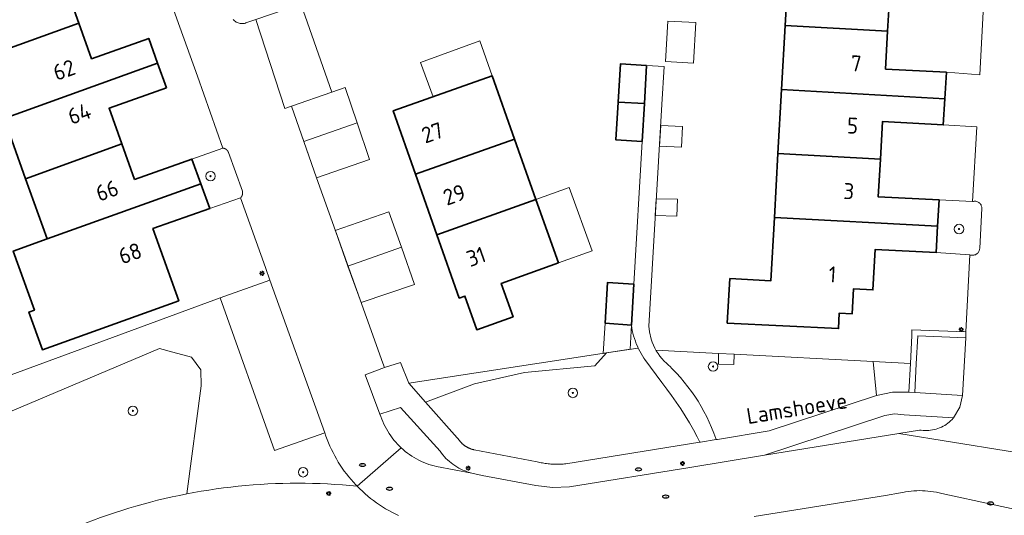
# Model space of a CAD drawing. Header units: metres. Extents: x 152610 to 160096, y 456114 to 462495.
# Tile 500 of 656: x 158115 to 158198, y 460351 to 460393. Entities that reach past the tile are written whole.
import ezdxf
from ezdxf.enums import TextEntityAlignment as Align

# ---------------------------------------------------------------- set-up
doc = ezdxf.new("R2010")
doc.units = ezdxf.units.M
doc.header["$LTSCALE"] = 0.5
doc.layers.get('0').update_dxf_attribs({"linetype": 'CONTINUOUS'})
for name, color, linetype, lineweight in [('B-PV-GR-BEPLANTING_CULTUUR_BODEMBEDEKKER-GV', 251, 'CONTINUOUS', 18), ('B-PV-GR-BEPLANTING_CULTUUR_BOSPLANTSOEN-GV', 251, 'CONTINUOUS', 18), ('B-PV-GR-BEPLANTING_CULTUUR_HEESTERS-GV', 251, 'CONTINUOUS', 18), ('B-PV-GR-BEPLANTING_CULTUUR_ROOS-GV', 251, 'CONTINUOUS', 18), ('B-PV-GR-BOOM-S', 251, 'CONTINUOUS', 25), ('B-PV-GR-HAAG-GV', 251, 'CONTINUOUS', 13), ('B-PV-IE-MEUBILAIR-S', 251, 'CONTINUOUS', 25), ('B-PV-OG-BEBOUWING-GV', 6, 'CONTINUOUS', 35), ('B-PV-OG-BEBOUWING-T18', 1, 'CONTINUOUS', 18), ('B-PV-OG-BEBOUWING_OVERBOUWING-GV', 251, 'CONTINUOUS', 18), ('B-PV-OG-BEBOUWING_SCHUUR-GV', 251, 'CONTINUOUS', 18), ('B-PV-OG-TERREIN_BEGROEID-GV', 251, 'CONTINUOUS', 18), ('B-PV-OG-TOPOGRAFIE-T18', 1, 'CONTINUOUS', 18), ('B-PV-VH-GESLOTENVERHARDING_ASFALT-GV', 251, 'CONTINUOUS', 18), ('B-PV-VH-ONVERHARD_ZAND-GV', 251, 'CONTINUOUS', 18), ('B-PV-VH-OPENVERHARDING_BETONSTRAATSTEEN-GV', 251, 'CONTINUOUS', 18), ('B-PV-VH-OPENVERHARDING_TEGEL-GV', 251, 'CONTINUOUS', 18)]:
    doc.layers.add(name, color=color, linetype=linetype, lineweight=lineweight)
doc.styles.add('NLCS-ISO', font='NLCS-ISO.ttf')
doc.styles.add('NLCS-ISO-M750-T18', font='NLCS-ISO.ttf', dxfattribs={"height": 1.35})

# ---------------------------------------------------------------- blocks, each defined once
blk = doc.blocks.new('SIE-MEUBILAIR_PAAL_LICHTMAST-SO')
for points in [[(-0.62, 0), (-1, 0)], [(-0.71, 0.71), (-0.44, 0.44)], [(0, 1), (0, 0.62)], [(0.44, 0.44), (0.71, 0.71)], [(1, 0), (0.62, 0)], [(-0.71, -0.71), (-0.44, -0.44)], [(0, -0.62), (0, -1)], [(0.44, -0.44), (0.71, -0.71)]]:
    blk.add_lwpolyline(points)
blk.add_circle((0, 0), 0.5)
blk = doc.blocks.new('SIE-MEUBILAIR_PUT_RIOOLPUT-SO')
blk.add_ellipse((0, 0), major_axis=(1.25, 0), ratio=0.54)
at = {"style": 'NLCS-ISO'}
blk.add_text('ri', height=0.75, dxfattribs=at).set_placement((-0.04, 0.07), align=Align.MIDDLE_CENTER)
blk = doc.blocks.new('SGR-BOOM_GBKN-SO')
at = {"linetype": 'ByBlock', "lineweight": 18}
h = blk.add_hatch(color=0, dxfattribs=at)
h.dxf.hatch_style = 1
edge = h.paths.add_edge_path()
edge.add_arc((0, 0), 0.25, 0, 360)
at = {"color": 0, "linetype": 'ByBlock', "lineweight": 18}
for radius in [2, 0.25]:
    blk.add_circle((0, 0), radius, dxfattribs=at)
at = {"color": 0, "linetype": 'ByBlock', "lineweight": 18, "style": 'NLCS-ISO'}
blk.add_attdef('SOORT', (2.5, 0), '', height=1.5, dxfattribs=at)

msp = doc.modelspace()

# ---------------------------------------------------------------- linework, layer by layer
at = {"layer": 'B-PV-GR-BEPLANTING_CULTUUR_BODEMBEDEKKER-GV', "flags": 128}
msp.add_lwpolyline([(158132.887, 460393.305), (158132.946, 460393.239), (158133.012, 460393.179), (158133.082, 460393.125), (158133.157, 460393.078), (158133.236, 460393.038), (158133.318, 460393.004), (158133.403, 460392.979), (158133.49, 460392.961), (158133.578, 460392.951), (158133.667, 460392.949), (158133.755, 460392.955), (158133.843, 460392.969), (158133.929, 460392.991), (158133.967, 460393.003), (158134.801, 460393.283)], dxfattribs=at)
msp.add_lwpolyline([(158132.03, 460382.449), (158132.02, 460382.45), (158129.422, 460381.524), (158130.173, 460379.446), (158130.93, 460377.35), (158133.519, 460378.252), (158133.526, 460378.259), (158133.533, 460378.266), (158133.54, 460378.274), (158133.547, 460378.281), (158133.554, 460378.289), (158133.56, 460378.296), (158133.567, 460378.304), (158133.573, 460378.312), (158133.579, 460378.32), (158133.585, 460378.328), (158133.591, 460378.336), (158133.597, 460378.345), (158133.602, 460378.353), (158133.608, 460378.361), (158133.613, 460378.37), (158133.618, 460378.379), (158133.623, 460378.387), (158133.628, 460378.396), (158133.632, 460378.405), (158133.637, 460378.414), (158133.641, 460378.423), (158133.645, 460378.433), (158133.65, 460378.442), (158133.653, 460378.451), (158133.657, 460378.46), (158133.661, 460378.47), (158133.664, 460378.479), (158133.667, 460378.489), (158133.67, 460378.499), (158133.673, 460378.508), (158133.676, 460378.518), (158133.678, 460378.528), (158133.681, 460378.537), (158133.683, 460378.547), (158133.685, 460378.557), (158133.687, 460378.567), (158133.688, 460378.577), (158133.69, 460378.587), (158133.691, 460378.597), (158133.692, 460378.607), (158133.694, 460378.617), (158133.694, 460378.627), (158133.695, 460378.637), (158133.695, 460378.647), (158133.696, 460378.657), (158133.696, 460378.667), (158133.696, 460378.677), (158133.696, 460378.687), (158133.695, 460378.698), (158133.694, 460378.708), (158133.694, 460378.718), (158133.693, 460378.728), (158133.692, 460378.738), (158133.69, 460378.748), (158133.689, 460378.758), (158133.687, 460378.768), (158133.685, 460378.777), (158133.683, 460378.787), (158133.681, 460378.797), (158133.679, 460378.807), (158132.499, 460382.09), (158132.496, 460382.099), (158132.492, 460382.108), (158132.488, 460382.117), (158132.485, 460382.126), (158132.481, 460382.134), (158132.477, 460382.143), (158132.472, 460382.152), (158132.468, 460382.16), (158132.463, 460382.169), (158132.459, 460382.177), (158132.454, 460382.185), (158132.449, 460382.193), (158132.443, 460382.201), (158132.438, 460382.209), (158132.433, 460382.217), (158132.427, 460382.225), (158132.421, 460382.233), (158132.416, 460382.24), (158132.409, 460382.248), (158132.403, 460382.255), (158132.397, 460382.263), (158132.391, 460382.27), (158132.384, 460382.277), (158132.378, 460382.284), (158132.371, 460382.291), (158132.364, 460382.297), (158132.357, 460382.304), (158132.35, 460382.311), (158132.343, 460382.317), (158132.335, 460382.323), (158132.328, 460382.329), (158132.321, 460382.335), (158132.313, 460382.341), (158132.305, 460382.347), (158132.297, 460382.352), (158132.29, 460382.358), (158132.282, 460382.363), (158132.273, 460382.368), (158132.265, 460382.373), (158132.257, 460382.378), (158132.249, 460382.383), (158132.24, 460382.387), (158132.231, 460382.392), (158132.223, 460382.396), (158132.214, 460382.4), (158132.205, 460382.404), (158132.197, 460382.408), (158132.188, 460382.412), (158132.179, 460382.415), (158132.17, 460382.418), (158132.161, 460382.422), (158132.152, 460382.425), (158132.143, 460382.428), (158132.133, 460382.43), (158132.124, 460382.433), (158132.115, 460382.435), (158132.106, 460382.437), (158132.096, 460382.44), (158132.087, 460382.441), (158132.077, 460382.443), (158132.068, 460382.445), (158132.058, 460382.446), (158132.049, 460382.447), (158132.039, 460382.448)], close=True, dxfattribs=at)
at = {"layer": 'B-PV-GR-BEPLANTING_CULTUUR_BOSPLANTSOEN-GV', "flags": 128}
msp.add_lwpolyline([(158112.775, 460359.672), (158126.682, 460365.55), (158127.822, 460365.242), (158129.39, 460364.819), (158130.163, 460363.76), (158130.193, 460362.414), (158128.985, 460353.296), (158129.595, 460353.41), (158130.214, 460353.518), (158130.834, 460353.618), (158131.455, 460353.71), (158132.078, 460353.794), (158132.701, 460353.87), (158133.325, 460353.938), (158133.95, 460353.998), (158134.576, 460354.05), (158135.203, 460354.095), (158135.83, 460354.131), (158136.457, 460354.159), (158137.085, 460354.179), (158137.712, 460354.192), (158138.341, 460354.196), (158138.968, 460354.192), (158139.596, 460354.18), (158140.224, 460354.161), (158140.852, 460354.133), (158141.479, 460354.097), (158142.105, 460354.053), (158142.731, 460354.002), (158143.356, 460353.942), (158143.238, 460354.063), (158143.032, 460354.285), (158142.831, 460354.512), (158142.637, 460354.745), (158142.449, 460354.982), (158142.267, 460355.225), (158142.091, 460355.472), (158141.922, 460355.723), (158141.76, 460355.979), (158141.605, 460356.24), (158141.456, 460356.504), (158141.315, 460356.772), (158141.181, 460357.044), (158141.054, 460357.319), (158140.934, 460357.597), (158140.821, 460357.879), (158140.716, 460358.163), (158140.619, 460358.45), (158136.38, 460356.94), (158131.79, 460369.82), (158104.016, 460359.591)], dxfattribs=at)
msp.add_lwpolyline([(158163.382, 460364.099), (158164.358, 460365.184), (158147.7, 460362.62), (158149.115, 460361.021), (158153.229, 460362.563), (158157.454, 460363.536)], close=True, dxfattribs=at)
at = {"layer": 'B-PV-GR-BEPLANTING_CULTUUR_HEESTERS-GV', "flags": 128}
msp.add_lwpolyline([(158195.22, 460377.942), (158192.41, 460378.08), (158192.274, 460375.86), (158192.14, 460373.66), (158194.98, 460373.46), (158195.046, 460373.437), (158195.114, 460373.422), (158195.183, 460373.414), (158195.252, 460373.415), (158195.321, 460373.423), (158195.389, 460373.44), (158195.454, 460373.464), (158195.516, 460373.495), (158195.575, 460373.534), (158195.628, 460373.578), (158195.676, 460373.629), (158195.718, 460373.685), (158195.753, 460373.745), (158195.78, 460373.808), (158195.801, 460373.875), (158195.814, 460373.943), (158195.818, 460373.995), (158195.992, 460377.393), (158195.988, 460377.461), (158195.975, 460377.528), (158195.955, 460377.594), (158195.927, 460377.656), (158195.892, 460377.715), (158195.851, 460377.769), (158195.803, 460377.819), (158195.751, 460377.862), (158195.693, 460377.899), (158195.631, 460377.928), (158195.567, 460377.951), (158195.5, 460377.966), (158195.432, 460377.972), (158195.364, 460377.971), (158195.296, 460377.962), (158195.23, 460377.945)], close=True, dxfattribs=at)
at = {"layer": 'B-PV-GR-BEPLANTING_CULTUUR_ROOS-GV', "flags": 128}
msp.add_lwpolyline([(158189.972, 460364.291), (158186.843, 460364.453), (158187.107, 460361.599), (158188.458, 460361.886), (158189.84, 460361.87)], close=True, dxfattribs=at)
at = {"layer": 'B-PV-GR-HAAG-GV', "flags": 128}
for points in [[(158194.64, 460366.45), (158194.66, 460366.949), (158190.11, 460367.139), (158190.1, 460366.64), (158189.972, 460364.291), (158189.84, 460361.87), (158190.338, 460361.84), (158190.47, 460364.264), (158190.599, 460366.619)], [(158189.464, 460359.949), (158188.633, 460360.032), (158187.81, 460359.891), (158177.69, 460356.55), (158189.006, 460358.396), (158190.74, 460358.679), (158190.896, 460358.656), (158191.053, 460358.641), (158191.21, 460358.634), (158191.368, 460358.635), (158191.525, 460358.644), (158191.682, 460358.661), (158191.838, 460358.686), (158191.992, 460358.718), (158192.144, 460358.759), (158192.294, 460358.807), (158192.442, 460358.863), (158192.586, 460358.926), (158192.727, 460358.996), (158192.865, 460359.074), (158192.998, 460359.158), (158193.127, 460359.249), (158193.251, 460359.346), (158193.369, 460359.45), (158193.483, 460359.559), (158193.591, 460359.674), (158193.622, 460359.71)]]:
    msp.add_lwpolyline(points, close=True, dxfattribs=at)
at = {"layer": 'B-PV-OG-BEBOUWING-GV', "flags": 128}
for points in [[(158123.655, 460397.715), (158122.898, 460399.791), (158109.96, 460395.13), (158111.77, 460390.05), (158119.89, 460392.979), (158118.81, 460395.99)], [(158193.485, 460397.399), (158179.74, 460398.169), (158179.43, 460392.779), (158188.06, 460392.3), (158188.24, 460395.48), (158193.35, 460395.2)], [(158113.59, 460384.959), (158126.534, 460389.623), (158125.783, 460391.701), (158120.96, 460389.98), (158119.89, 460392.979), (158111.77, 460390.05)], [(158188.06, 460392.3), (158179.43, 460392.779), (158179.12, 460387.389), (158192.879, 460386.61), (158193.01, 460388.84), (158187.88, 460389.11)], [(158127.286, 460387.539), (158126.534, 460389.623), (158113.59, 460384.959), (158115.4, 460379.87), (158123.51, 460382.809), (158122.44, 460385.81)], [(158167.74, 460389.42), (158165.53, 460389.55), (158165.343, 460386.316), (158167.556, 460386.217)], [(158156.62, 460383.21), (158154.73, 460388.54), (158146.39, 460385.6), (158148.279, 460380.24)], [(158192.879, 460386.61), (158179.12, 460387.389), (158178.81, 460381.999), (158187.45, 460381.509), (158187.63, 460384.7), (158192.75, 460384.4)], [(158167.556, 460386.217), (158165.343, 460386.316), (158165.16, 460383.14), (158167.37, 460383.01)], [(158158.42, 460378.12), (158156.62, 460383.21), (158148.279, 460380.24), (158150.078, 460375.138)], [(158124.59, 460379.8), (158123.51, 460382.809), (158115.4, 460379.87), (158117.219, 460374.791), (158117.22, 460374.788), (158130.173, 460379.446), (158129.422, 460381.524)], [(158187.45, 460381.509), (158178.81, 460381.999), (158178.51, 460376.61), (158192.274, 460375.86), (158192.41, 460378.08), (158187.27, 460378.33)], [(158130.93, 460377.35), (158130.173, 460379.446), (158117.22, 460374.788), (158117.219, 460374.791), (158114.364, 460373.765), (158116.15, 460368.796), (158115.679, 460368.627), (158116.823, 460365.446), (158128.313, 460369.577), (158126.13, 460375.66)], [(158160.31, 460372.77), (158158.42, 460378.12), (158150.078, 460375.138), (158151.96, 460369.8), (158152.43, 460369.967), (158153.427, 460367.139), (158156.488, 460368.228), (158155.494, 460371.048)], [(158192.274, 460375.86), (158178.51, 460376.61), (158178.2, 460371.25), (158174.76, 460371.45), (158174.54, 460367.7), (158183.92, 460367.24), (158183.98, 460368.54), (158185.07, 460368.48), (158185.17, 460370.58), (158186.822, 460370.498), (158187.02, 460373.91), (158192.14, 460373.66)], [(158166.67, 460370.99), (158164.46, 460371.12), (158164.26, 460367.68), (158166.46, 460367.52)]]:
    msp.add_lwpolyline(points, close=True, dxfattribs=at)
at = {"layer": 'B-PV-OG-BEBOUWING_OVERBOUWING-GV', "flags": 128}
for points in [[(158154.73, 460388.54), (158153.684, 460391.491), (158148.696, 460389.676), (158149.757, 460386.787)], [(158138.855, 460383.009), (158143.345, 460384.573), (158142.344, 460387.563), (158141.226, 460387.16), (158137.82, 460385.98)], [(158144.379, 460381.486), (158143.345, 460384.573), (158138.855, 460383.009), (158139.92, 460379.95), (158139.927, 460379.93)], [(158163.168, 460373.792), (158161.226, 460379.123), (158158.42, 460378.12), (158160.31, 460372.77)], [(158142.576, 460372.501), (158147.077, 460374.097), (158146.017, 460377.088), (158141.501, 460375.496), (158141.51, 460375.47)], [(158148.193, 460370.946), (158147.077, 460374.097), (158142.576, 460372.501), (158143.675, 460369.44)], [(158166.46, 460367.52), (158164.26, 460367.68), (158164.074, 460365.14), (158164.358, 460365.184), (158166.355, 460365.491)]]:
    msp.add_lwpolyline(points, close=True, dxfattribs=at)
at = {"layer": 'B-PV-OG-BEBOUWING_SCHUUR-GV', "flags": 128}
for points in [[(158171.892, 460393.027), (158169.528, 460393.165), (158169.329, 460389.754), (158171.694, 460389.617)], [(158170.766, 460384.261), (158168.932, 460384.354), (158168.827, 460382.612), (158170.678, 460382.518)], [(158170.336, 460378.134), (158168.562, 460378.176), (158168.477, 460376.762), (158170.302, 460376.719)]]:
    msp.add_lwpolyline(points, close=True, dxfattribs=at)
at = {"layer": 'B-PV-OG-TERREIN_BEGROEID-GV', "flags": 128}
for points in [[(158112.026, 460347.876), (158120.054, 460350.672), (158120.54, 460350.863), (158121.127, 460351.086), (158121.718, 460351.302), (158122.311, 460351.511), (158122.907, 460351.711), (158123.505, 460351.904), (158124.105, 460352.09), (158124.708, 460352.268), (158125.313, 460352.438), (158125.92, 460352.6), (158126.53, 460352.755), (158127.141, 460352.902), (158127.754, 460353.041), (158128.369, 460353.172), (158128.985, 460353.296), (158130.193, 460362.414), (158130.163, 460363.76), (158129.39, 460364.819), (158127.822, 460365.242), (158126.682, 460365.55), (158112.775, 460359.672)], [(158201.46, 460351.41), (158192.63, 460353.32), (158192.399, 460353.379), (158192.167, 460353.429), (158191.933, 460353.472), (158191.697, 460353.507), (158191.46, 460353.534), (158191.223, 460353.554), (158190.985, 460353.565), (158190.747, 460353.568), (158190.509, 460353.563), (158190.271, 460353.55), (158190.034, 460353.53), (158189.798, 460353.501), (158189.563, 460353.464), (158189.329, 460353.42), (158189.142, 460353.378), (158187.881, 460353.173), (158176.817, 460351.379)]]:
    msp.add_lwpolyline(points, dxfattribs=at)
for points in [[(158167.064, 460365.534), (158167.035, 460365.596), (158164.358, 460365.184), (158163.382, 460364.099), (158157.454, 460363.536), (158153.229, 460362.563), (158149.115, 460361.021), (158151.993, 460357.77), (158152.015, 460357.742), (158152.038, 460357.714), (158152.061, 460357.686), (158152.085, 460357.659), (158152.109, 460357.632), (158152.133, 460357.606), (158152.158, 460357.58), (158152.184, 460357.555), (158152.21, 460357.53), (158152.236, 460357.505), (158152.263, 460357.481), (158152.29, 460357.458), (158152.318, 460357.435), (158152.346, 460357.412), (158152.374, 460357.39), (158152.403, 460357.369), (158152.432, 460357.348), (158152.462, 460357.327), (158152.492, 460357.307), (158152.522, 460357.288), (158152.538, 460357.278), (158152.552, 460357.269), (158152.583, 460357.25), (158152.615, 460357.232), (158152.646, 460357.215), (158152.678, 460357.198), (158152.71, 460357.182), (158152.743, 460357.166), (158152.775, 460357.151), (158152.808, 460357.137), (158152.841, 460357.123), (158152.875, 460357.11), (158152.909, 460357.097), (158152.942, 460357.085), (158152.977, 460357.073), (158153.011, 460357.063), (158153.045, 460357.052), (158153.08, 460357.043), (158153.115, 460357.034), (158153.15, 460357.025), (158153.185, 460357.017), (158153.22, 460357.01), (158158.523, 460356.003), (158158.636, 460355.975), (158158.749, 460355.949), (158158.862, 460355.926), (158158.976, 460355.904), (158159.09, 460355.884), (158159.205, 460355.866), (158159.32, 460355.85), (158159.435, 460355.836), (158159.55, 460355.823), (158159.666, 460355.813), (158159.723, 460355.809), (158159.781, 460355.805), (158159.897, 460355.799), (158160.013, 460355.795), (158160.129, 460355.793), (158160.245, 460355.792), (158160.361, 460355.794), (158160.477, 460355.798), (158160.592, 460355.803), (158160.708, 460355.811), (158160.824, 460355.821), (158160.939, 460355.832), (158172.235, 460357.654), (158172.009, 460358.098), (158171.684, 460358.7), (158171.345, 460359.294), (158170.993, 460359.881), (158170.626, 460360.459), (158170.247, 460361.028), (158169.854, 460361.588), (158169.448, 460362.139), (158169.03, 460362.68), (158167.589, 460364.635), (158167.523, 460364.73), (158167.398, 460364.925), (158167.28, 460365.124), (158167.168, 460365.327)], [(158173.816, 460365.131), (158168.534, 460365.406), (158168.563, 460365.354), (158168.708, 460365.126), (158168.865, 460364.907), (158169.036, 460364.697), (158169.218, 460364.498), (158169.413, 460364.31), (158169.617, 460364.133), (158169.691, 460364.075), (158169.907, 460363.835), (158170.253, 460363.476), (158170.589, 460363.105), (158170.912, 460362.724), (158171.222, 460362.333), (158171.52, 460361.932), (158171.805, 460361.522), (158172.077, 460361.102), (158172.335, 460360.675), (158172.58, 460360.239), (158172.81, 460359.796), (158173.026, 460359.345), (158173.227, 460358.888), (158173.414, 460358.425), (158173.586, 460357.956), (158173.612, 460357.877), (158173.726, 460357.895), (158178.07, 460358.6), (158187.107, 460361.599), (158186.843, 460364.453), (158175.124, 460365.063), (158175.09, 460364.219), (158173.799, 460364.225)], [(158175.124, 460365.063), (158173.816, 460365.131), (158173.799, 460364.225), (158175.09, 460364.219)], [(158150.339, 460356.887), (158147, 460360.59), (158145.27, 460360.03), (158145.341, 460359.813), (158145.42, 460359.599), (158145.506, 460359.387), (158145.6, 460359.179), (158145.701, 460358.974), (158145.809, 460358.772), (158145.924, 460358.575), (158146.046, 460358.382), (158146.174, 460358.193), (158146.31, 460358.009), (158146.451, 460357.829), (158146.598, 460357.655), (158146.752, 460357.486), (158146.912, 460357.322), (158147.062, 460357.178), (158147.232, 460357.026), (158147.407, 460356.879), (158147.587, 460356.739), (158147.772, 460356.605), (158147.961, 460356.478), (158148.155, 460356.358), (158148.353, 460356.244), (158148.555, 460356.137), (158148.76, 460356.038), (158148.969, 460355.946), (158149.181, 460355.861), (158149.395, 460355.783), (158149.613, 460355.713), (158149.832, 460355.651), (158150.04, 460355.6), (158153.01, 460355.043), (158152.805, 460355.101), (158152.621, 460355.161), (158152.44, 460355.229), (158152.261, 460355.304), (158152.086, 460355.387), (158151.914, 460355.477), (158151.746, 460355.574), (158151.583, 460355.678), (158151.423, 460355.788), (158151.269, 460355.905), (158151.119, 460356.028), (158150.975, 460356.158), (158150.836, 460356.293), (158150.702, 460356.433), (158150.575, 460356.58), (158150.454, 460356.731)]]:
    msp.add_lwpolyline(points, close=True, dxfattribs=at)
at = {"layer": 'B-PV-VH-GESLOTENVERHARDING_ASFALT-GV', "flags": 128}
for points in [[(158126.268, 460398.625), (158128.41, 460392.65), (158129.9, 460388.52), (158132.02, 460382.45), (158132.03, 460382.449), (158132.039, 460382.448), (158132.049, 460382.447), (158132.058, 460382.446), (158132.068, 460382.445), (158132.077, 460382.443), (158132.087, 460382.441), (158132.096, 460382.44), (158132.106, 460382.437), (158132.115, 460382.435), (158132.124, 460382.433), (158132.133, 460382.43), (158132.143, 460382.428), (158132.152, 460382.425), (158132.161, 460382.422), (158132.17, 460382.418), (158132.179, 460382.415), (158132.188, 460382.412), (158132.197, 460382.408), (158132.205, 460382.404), (158132.214, 460382.4), (158132.223, 460382.396), (158132.231, 460382.392), (158132.24, 460382.387), (158132.249, 460382.383), (158132.257, 460382.378), (158132.265, 460382.373), (158132.273, 460382.368), (158132.282, 460382.363), (158132.29, 460382.358), (158132.297, 460382.352), (158132.305, 460382.347), (158132.313, 460382.341), (158132.321, 460382.335), (158132.328, 460382.329), (158132.335, 460382.323), (158132.343, 460382.317), (158132.35, 460382.311), (158132.357, 460382.304), (158132.364, 460382.297), (158132.371, 460382.291), (158132.378, 460382.284), (158132.384, 460382.277), (158132.391, 460382.27), (158132.397, 460382.263), (158132.403, 460382.255), (158132.409, 460382.248), (158132.416, 460382.24), (158132.421, 460382.233), (158132.427, 460382.225), (158132.433, 460382.217), (158132.438, 460382.209), (158132.443, 460382.201), (158132.449, 460382.193), (158132.454, 460382.185), (158132.459, 460382.177), (158132.463, 460382.169), (158132.468, 460382.16), (158132.472, 460382.152), (158132.477, 460382.143), (158132.481, 460382.134), (158132.485, 460382.126), (158132.488, 460382.117), (158132.492, 460382.108), (158132.496, 460382.099), (158132.499, 460382.09), (158133.679, 460378.807), (158133.681, 460378.797), (158133.683, 460378.787), (158133.685, 460378.777), (158133.687, 460378.768), (158133.689, 460378.758), (158133.69, 460378.748), (158133.692, 460378.738), (158133.693, 460378.728), (158133.694, 460378.718), (158133.694, 460378.708), (158133.695, 460378.698), (158133.696, 460378.687), (158133.696, 460378.677), (158133.696, 460378.667), (158133.696, 460378.657), (158133.695, 460378.647), (158133.695, 460378.637), (158133.694, 460378.627), (158133.694, 460378.617), (158133.692, 460378.607), (158133.691, 460378.597), (158133.69, 460378.587), (158133.688, 460378.577), (158133.687, 460378.567), (158133.685, 460378.557), (158133.683, 460378.547), (158133.681, 460378.537), (158133.678, 460378.528), (158133.676, 460378.518), (158133.673, 460378.508), (158133.67, 460378.499), (158133.667, 460378.489), (158133.664, 460378.479), (158133.661, 460378.47), (158133.657, 460378.46), (158133.653, 460378.451), (158133.65, 460378.442), (158133.645, 460378.433), (158133.641, 460378.423), (158133.637, 460378.414), (158133.632, 460378.405), (158133.628, 460378.396), (158133.623, 460378.387), (158133.618, 460378.379), (158133.613, 460378.37), (158133.608, 460378.361), (158133.602, 460378.353), (158133.597, 460378.345), (158133.591, 460378.336), (158133.585, 460378.328), (158133.579, 460378.32), (158133.573, 460378.312), (158133.567, 460378.304), (158133.56, 460378.296), (158133.554, 460378.289), (158133.547, 460378.281), (158133.54, 460378.274), (158133.533, 460378.266), (158133.526, 460378.259), (158133.519, 460378.252), (158135.62, 460372.37), (158135.99, 460371.32), (158140.619, 460358.45), (158140.716, 460358.163), (158140.821, 460357.879), (158140.934, 460357.597), (158141.054, 460357.319), (158141.181, 460357.044), (158141.315, 460356.772), (158141.456, 460356.504), (158141.605, 460356.24), (158141.76, 460355.979), (158141.922, 460355.723), (158142.091, 460355.472), (158142.267, 460355.225), (158142.449, 460354.982), (158142.637, 460354.745), (158142.831, 460354.512), (158143.032, 460354.285), (158143.238, 460354.063), (158143.356, 460353.942), (158147.062, 460357.178), (158146.912, 460357.322), (158146.752, 460357.486), (158146.598, 460357.655), (158146.451, 460357.829), (158146.31, 460358.009), (158146.174, 460358.193), (158146.046, 460358.382), (158145.924, 460358.575), (158145.809, 460358.772), (158145.701, 460358.974), (158145.6, 460359.179), (158145.506, 460359.387), (158145.42, 460359.599), (158145.341, 460359.813), (158145.27, 460360.03), (158144.02, 460363.33), (158145.66, 460363.95), (158145.512, 460364.323), (158141.51, 460375.47), (158139.92, 460379.95), (158137.82, 460385.98), (158137.257, 460385.785), (158134.801, 460393.283), (158133.967, 460393.003), (158133.929, 460392.991), (158133.843, 460392.969), (158133.755, 460392.955), (158133.667, 460392.949), (158133.578, 460392.951), (158133.49, 460392.961), (158133.403, 460392.979), (158133.318, 460393.004), (158133.236, 460393.038), (158133.157, 460393.078), (158133.082, 460393.125), (158133.012, 460393.179), (158132.946, 460393.239), (158132.887, 460393.305)], [(158202.585, 460356.208), (158189.006, 460358.396), (158177.69, 460356.55), (158171.4, 460355.53), (158161.239, 460353.889), (158159.815, 460353.824), (158158.401, 460354.007), (158153.89, 460354.85), (158153.01, 460355.043), (158150.04, 460355.6), (158149.832, 460355.651), (158149.613, 460355.713), (158149.395, 460355.783), (158149.181, 460355.861), (158148.969, 460355.946), (158148.76, 460356.038), (158148.555, 460356.137), (158148.353, 460356.244), (158148.155, 460356.358), (158147.961, 460356.478), (158147.772, 460356.605), (158147.587, 460356.739), (158147.407, 460356.879), (158147.232, 460357.026), (158147.062, 460357.178), (158143.356, 460353.942), (158143.571, 460353.725), (158143.792, 460353.513), (158144.019, 460353.308), (158144.251, 460353.108), (158144.487, 460352.914), (158144.729, 460352.727), (158144.976, 460352.546), (158145.227, 460352.372), (158145.483, 460352.204), (158145.743, 460352.043), (158146.007, 460351.889), (158146.275, 460351.742), (158146.547, 460351.602), (158146.823, 460351.468)], [(158146.823, 460351.468), (158146.547, 460351.602), (158146.275, 460351.742), (158146.007, 460351.889), (158145.743, 460352.043), (158145.483, 460352.204), (158145.227, 460352.372), (158144.976, 460352.546), (158144.729, 460352.727), (158144.487, 460352.914), (158144.251, 460353.108), (158144.019, 460353.308), (158143.792, 460353.513), (158143.571, 460353.725), (158143.356, 460353.942), (158142.731, 460354.002), (158142.105, 460354.053), (158141.479, 460354.097), (158140.852, 460354.133), (158140.224, 460354.161), (158139.596, 460354.18), (158138.968, 460354.192), (158138.341, 460354.196), (158137.712, 460354.192), (158137.085, 460354.179), (158136.457, 460354.159), (158135.83, 460354.131), (158135.203, 460354.095), (158134.576, 460354.05), (158133.95, 460353.998), (158133.325, 460353.938), (158132.701, 460353.87), (158132.078, 460353.794), (158131.455, 460353.71), (158130.834, 460353.618), (158130.214, 460353.518), (158129.595, 460353.41), (158128.985, 460353.296), (158128.369, 460353.172), (158127.754, 460353.041), (158127.141, 460352.902), (158126.53, 460352.755), (158125.92, 460352.6), (158125.313, 460352.438), (158124.708, 460352.268), (158124.105, 460352.09), (158123.505, 460351.904), (158122.907, 460351.711), (158122.311, 460351.511), (158121.718, 460351.302)], [(158176.817, 460351.379), (158187.881, 460353.173), (158189.142, 460353.378), (158189.329, 460353.42), (158189.563, 460353.464), (158189.798, 460353.501), (158190.034, 460353.53), (158190.271, 460353.55), (158190.509, 460353.563), (158190.747, 460353.568), (158190.985, 460353.565), (158191.223, 460353.554), (158191.46, 460353.534), (158191.697, 460353.507), (158191.933, 460353.472), (158192.167, 460353.429), (158192.399, 460353.379), (158192.63, 460353.32), (158201.46, 460351.41)]]:
    msp.add_lwpolyline(points, dxfattribs=at)
at = {"layer": 'B-PV-VH-ONVERHARD_ZAND-GV', "flags": 128}
for points in [[(158194.64, 460366.45), (158194.66, 460366.949), (158190.11, 460367.139), (158190.1, 460366.64), (158189.972, 460364.291), (158189.84, 460361.87), (158190.338, 460361.84), (158190.47, 460364.264), (158190.599, 460366.619)], [(158189.464, 460359.949), (158188.633, 460360.032), (158187.81, 460359.891), (158177.69, 460356.55), (158189.006, 460358.396), (158190.74, 460358.679), (158190.896, 460358.656), (158191.053, 460358.641), (158191.21, 460358.634), (158191.368, 460358.635), (158191.525, 460358.644), (158191.682, 460358.661), (158191.838, 460358.686), (158191.992, 460358.718), (158192.144, 460358.759), (158192.294, 460358.807), (158192.442, 460358.863), (158192.586, 460358.926), (158192.727, 460358.996), (158192.865, 460359.074), (158192.998, 460359.158), (158193.127, 460359.249), (158193.251, 460359.346), (158193.369, 460359.45), (158193.483, 460359.559), (158193.591, 460359.674), (158193.622, 460359.71)]]:
    msp.add_lwpolyline(points, close=True, dxfattribs=at)
at = {"layer": 'B-PV-VH-OPENVERHARDING_BETONSTRAATSTEEN-GV', "flags": 128}
for points in [[(158138.61, 460394.6), (158134.801, 460393.283), (158137.257, 460385.785), (158137.82, 460385.98), (158141.226, 460387.16), (158138.968, 460393.582)], [(158140.619, 460358.45), (158135.99, 460371.32), (158131.79, 460369.82), (158136.38, 460356.94)], [(158194.64, 460366.45), (158190.599, 460366.619), (158190.47, 460364.264), (158190.338, 460361.84), (158194.357, 460361.6)]]:
    msp.add_lwpolyline(points, close=True, dxfattribs=at)
msp.add_lwpolyline([(158196.17, 460395.05), (158195.84, 460388.64), (158193.01, 460388.84), (158192.879, 460386.61), (158192.75, 460384.4), (158195.58, 460384.24), (158195.22, 460377.942), (158195.23, 460377.945), (158195.296, 460377.962), (158195.364, 460377.971), (158195.432, 460377.972), (158195.5, 460377.966), (158195.567, 460377.951), (158195.631, 460377.928), (158195.693, 460377.899), (158195.751, 460377.862), (158195.803, 460377.819), (158195.851, 460377.769), (158195.892, 460377.715), (158195.927, 460377.656), (158195.955, 460377.594), (158195.975, 460377.528), (158195.988, 460377.461), (158195.992, 460377.393), (158195.818, 460373.995), (158195.814, 460373.943), (158195.801, 460373.875), (158195.78, 460373.808), (158195.753, 460373.745), (158195.718, 460373.685), (158195.676, 460373.629), (158195.628, 460373.578), (158195.575, 460373.534), (158195.516, 460373.495), (158195.454, 460373.464), (158195.389, 460373.44), (158195.321, 460373.423), (158195.252, 460373.415), (158195.183, 460373.414), (158195.114, 460373.422), (158195.046, 460373.437), (158194.98, 460373.46), (158194.66, 460366.949), (158194.64, 460366.45), (158194.357, 460361.6), (158194.139, 460360.597), (158193.622, 460359.71), (158193.591, 460359.674), (158193.483, 460359.559), (158193.369, 460359.45), (158193.251, 460359.346), (158193.127, 460359.249), (158192.998, 460359.158), (158192.865, 460359.074), (158192.727, 460358.996), (158192.586, 460358.926), (158192.442, 460358.863), (158192.294, 460358.807), (158192.144, 460358.759), (158191.992, 460358.718), (158191.838, 460358.686), (158191.682, 460358.661), (158191.525, 460358.644), (158191.368, 460358.635), (158191.21, 460358.634), (158191.053, 460358.641), (158190.896, 460358.656), (158190.74, 460358.679), (158189.006, 460358.396), (158202.585, 460356.208)], dxfattribs=at)
at = {"layer": 'B-PV-VH-OPENVERHARDING_TEGEL-GV', "flags": 128}
for points in [[(158169.222, 460389.333), (158167.74, 460389.42), (158167.556, 460386.217), (158167.37, 460383.01), (158166.67, 460370.99), (158166.46, 460367.52), (158166.496, 460367.291), (158166.54, 460367.064), (158166.592, 460366.838), (158166.652, 460366.614), (158166.719, 460366.393), (158166.794, 460366.174), (158166.876, 460365.957), (158166.966, 460365.744), (158167.035, 460365.596), (158167.064, 460365.534), (158167.168, 460365.327), (158167.28, 460365.124), (158167.398, 460364.925), (158167.523, 460364.73), (158167.589, 460364.635), (158169.03, 460362.68), (158169.448, 460362.139), (158169.854, 460361.588), (158170.247, 460361.028), (158170.626, 460360.459), (158170.993, 460359.881), (158171.345, 460359.294), (158171.684, 460358.7), (158172.009, 460358.098), (158172.235, 460357.654), (158172.274, 460357.66), (158173.612, 460357.877), (158173.586, 460357.956), (158173.414, 460358.425), (158173.227, 460358.888), (158173.026, 460359.345), (158172.81, 460359.796), (158172.58, 460360.239), (158172.335, 460360.675), (158172.077, 460361.102), (158171.805, 460361.522), (158171.52, 460361.932), (158171.222, 460362.333), (158170.912, 460362.724), (158170.589, 460363.105), (158170.253, 460363.476), (158169.907, 460363.835), (158169.691, 460364.075), (158169.617, 460364.133), (158169.413, 460364.31), (158169.218, 460364.498), (158169.036, 460364.697), (158168.865, 460364.907), (158168.708, 460365.126), (158168.563, 460365.354), (158168.534, 460365.406), (158168.432, 460365.591), (158168.316, 460365.834), (158168.214, 460366.085), (158168.127, 460366.341), (158167.99, 460366.955), (158167.919, 460367.44), (158169.038, 460386.132)], [(158147.7, 460362.62), (158147, 460364.37), (158145.66, 460363.95), (158144.02, 460363.33), (158145.27, 460360.03), (158147, 460360.59), (158150.339, 460356.887), (158150.454, 460356.731), (158150.575, 460356.58), (158150.702, 460356.433), (158150.836, 460356.293), (158150.975, 460356.158), (158151.119, 460356.028), (158151.269, 460355.905), (158151.423, 460355.788), (158151.583, 460355.678), (158151.746, 460355.574), (158151.914, 460355.477), (158152.086, 460355.387), (158152.261, 460355.304), (158152.44, 460355.229), (158152.621, 460355.161), (158152.805, 460355.101), (158153.01, 460355.043), (158153.89, 460354.85), (158158.401, 460354.007), (158159.815, 460353.824), (158161.239, 460353.889), (158171.4, 460355.53), (158177.69, 460356.55), (158187.81, 460359.891), (158188.633, 460360.032), (158189.464, 460359.949), (158193.622, 460359.71), (158194.139, 460360.597), (158194.357, 460361.6), (158190.338, 460361.84), (158189.84, 460361.87), (158188.458, 460361.886), (158187.107, 460361.599), (158178.07, 460358.6), (158173.726, 460357.895), (158173.612, 460357.877), (158172.274, 460357.66), (158172.235, 460357.654), (158160.939, 460355.832), (158160.824, 460355.821), (158160.708, 460355.811), (158160.592, 460355.803), (158160.477, 460355.798), (158160.361, 460355.794), (158160.245, 460355.792), (158160.129, 460355.793), (158160.013, 460355.795), (158159.897, 460355.799), (158159.781, 460355.805), (158159.723, 460355.809), (158159.666, 460355.813), (158159.55, 460355.823), (158159.435, 460355.836), (158159.32, 460355.85), (158159.205, 460355.866), (158159.09, 460355.884), (158158.976, 460355.904), (158158.862, 460355.926), (158158.749, 460355.949), (158158.636, 460355.975), (158158.523, 460356.003), (158153.22, 460357.01), (158153.185, 460357.017), (158153.15, 460357.025), (158153.115, 460357.034), (158153.08, 460357.043), (158153.045, 460357.052), (158153.011, 460357.063), (158152.977, 460357.073), (158152.942, 460357.085), (158152.909, 460357.097), (158152.875, 460357.11), (158152.841, 460357.123), (158152.808, 460357.137), (158152.775, 460357.151), (158152.743, 460357.166), (158152.71, 460357.182), (158152.678, 460357.198), (158152.646, 460357.215), (158152.615, 460357.232), (158152.583, 460357.25), (158152.552, 460357.269), (158152.538, 460357.278), (158152.522, 460357.288), (158152.492, 460357.307), (158152.462, 460357.327), (158152.432, 460357.348), (158152.403, 460357.369), (158152.374, 460357.39), (158152.346, 460357.412), (158152.318, 460357.435), (158152.29, 460357.458), (158152.263, 460357.481), (158152.236, 460357.505), (158152.21, 460357.53), (158152.184, 460357.555), (158152.158, 460357.58), (158152.133, 460357.606), (158152.109, 460357.632), (158152.085, 460357.659), (158152.061, 460357.686), (158152.038, 460357.714), (158152.015, 460357.742), (158151.993, 460357.77), (158149.115, 460361.021)]]:
    msp.add_lwpolyline(points, close=True, dxfattribs=at)

# ---------------------------------------------------------------- block references
at = {"layer": 'B-PV-GR-BOOM-S', "xscale": 0.2, "yscale": 0.2, "zscale": 0.2}
for p in [(158130.991, 460380.085), (158194.076, 460375.627), (158173.345, 460364.035), (158161.53, 460361.806), (158124.451, 460360.292), (158138.793, 460355.119)]:
    msp.add_blockref('SGR-BOOM_GBKN-SO', p, dxfattribs=at)
at = {"layer": 'B-PV-IE-MEUBILAIR-S', "xscale": 0.2, "yscale": 0.2, "zscale": 0.2}
for name, p in [('SIE-MEUBILAIR_PAAL_LICHTMAST-SO', (158135.329, 460371.891)), ('SIE-MEUBILAIR_PAAL_LICHTMAST-SO', (158194.266, 460367.165)), ('SIE-MEUBILAIR_PUT_RIOOLPUT-SO', (158143.8, 460355.73)), ('SIE-MEUBILAIR_PAAL_LICHTMAST-SO', (158152.697, 460355.454)), ('SIE-MEUBILAIR_PAAL_LICHTMAST-SO', (158170.761, 460355.859)), ('SIE-MEUBILAIR_PUT_RIOOLPUT-SO', (158167.06, 460355.36)), ('SIE-MEUBILAIR_PAAL_LICHTMAST-SO', (158140.948, 460353.336)), ('SIE-MEUBILAIR_PUT_RIOOLPUT-SO', (158146.08, 460353.73)), ('SIE-MEUBILAIR_PUT_RIOOLPUT-SO', (158169.35, 460353.07)), ('SIE-MEUBILAIR_PUT_RIOOLPUT-SO', (158196.73, 460352.49))]:
    msp.add_blockref(name, p, dxfattribs=at)

# ---------------------------------------------------------------- texts
at = {"layer": 'B-PV-OG-BEBOUWING-T18', "style": 'NLCS-ISO-M750-T18'}
for s, rotation, p in [('7', 356.6, (158185.399, 460389.587)), ('62', 19.9, (158118.647, 460389.045)), ('64', 19.8, (158119.939, 460385.36)), ('27', 19.4, (158149.692, 460383.751)), ('5', 356.7, (158185.106, 460384.343)), ('66', 19.9, (158122.272, 460378.869)), ('3', 356.5, (158184.786, 460378.818)), ('29', 19.4, (158151.536, 460378.52)), ('68', 19.9, (158124.215, 460373.585)), ('31', 19.4, (158153.377, 460373.3)), ('1', 356.5, (158183.407, 460371.804))]:
    msp.add_text(s, height=1.35, rotation=rotation, dxfattribs=at).set_placement(p, align=Align.MIDDLE)
at = {"layer": 'B-PV-OG-TOPOGRAFIE-T18', "style": 'NLCS-ISO-M750-T18'}
msp.add_text('Lamshoeve', height=1.35, rotation=9.2, dxfattribs=at).set_placement((158180.406, 460360.524), align=Align.MIDDLE)

doc.saveas('drawing.dxf')
